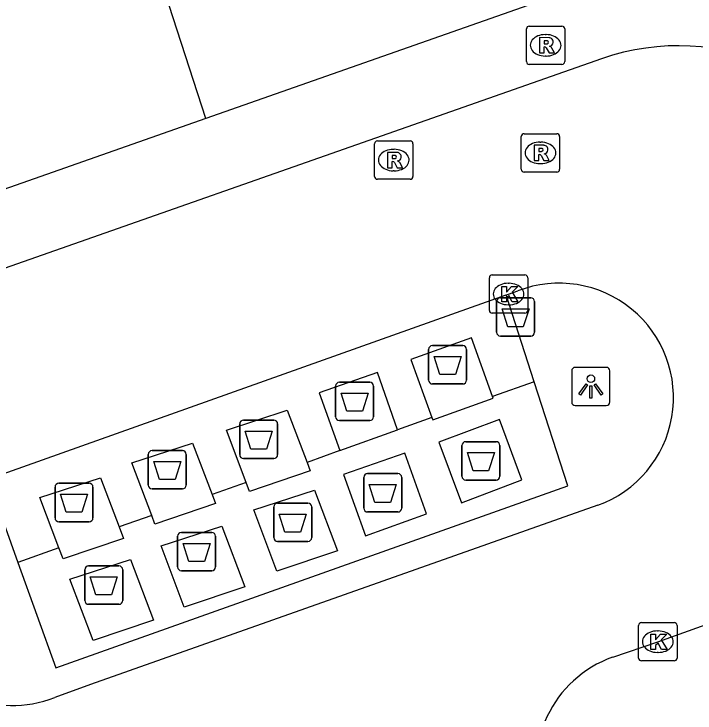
# Model space of a CAD drawing. Extents: x 157692 to 159670, y 381454 to 383289.
# Drawn here: x 159413.96 to 159431.72, y 382882.28 to 382900.5 of the extents above; entities that cross this region are included whole.
import ezdxf

# ---------------------------------------------------------------- set-up
doc = ezdxf.new("R2010")
doc.units = 0
for name, color, linetype in [('IMGEO_Afval_apart_plaats', 7, 'Continuous'), ('IMGEO_Afvalbak', 7, 'Continuous'), ('IMGEO_Kolk', 7, 'Continuous'), ('IMGEO_Lichtpunt', 7, 'Continuous'), ('IMGEO_Pand', 7, 'Continuous'), ('IMGEO_Rijbaan_lokaal_gesloten', 7, 'Continuous'), ('IMGEO_Rioolput', 7, 'Continuous'), ('IMGEO_Voetpad_gesloten', 7, 'Continuous'), ('IMGEO_Voetpad_open', 7, 'Continuous')]:
    doc.layers.add(name, color=color, linetype=linetype)

msp = doc.modelspace()

# ---------------------------------------------------------------- linework, layer by layer
at = {"layer": 'IMGEO_Afval_apart_plaats'}
for p, q in [((159424.874, 382891.853), (159425.664, 382891.853)), ((159425.664, 382891.853), (159424.874, 382891.853)), ((159424.774, 382890.953), (159424.774, 382891.753)), ((159424.774, 382891.753), (159424.774, 382890.953)), ((159425.764, 382891.753), (159425.764, 382890.953)), ((159425.764, 382890.953), (159425.764, 382891.753)), ((159422.449, 382890.898), (159423.239, 382890.898)), ((159423.239, 382890.898), (159422.449, 382890.898)), ((159422.349, 382889.998), (159422.349, 382890.798)), ((159422.349, 382890.798), (159422.349, 382889.998)), ((159423.339, 382890.798), (159423.339, 382889.998)), ((159423.339, 382889.998), (159423.339, 382890.798)), ((159425.664, 382890.853), (159424.874, 382890.853)), ((159424.874, 382890.853), (159425.664, 382890.853)), ((159419.848, 382889.011), (159419.848, 382889.811)), ((159419.848, 382889.811), (159419.848, 382889.011)), ((159419.948, 382889.911), (159420.738, 382889.911)), ((159420.738, 382889.911), (159419.948, 382889.911)), ((159420.838, 382889.811), (159420.838, 382889.011)), ((159420.838, 382889.011), (159420.838, 382889.811)), ((159423.239, 382889.898), (159422.449, 382889.898)), ((159422.449, 382889.898), (159423.239, 382889.898)), ((159425.643, 382888.449), (159425.643, 382889.249)), ((159425.643, 382889.249), (159425.643, 382888.449)), ((159425.743, 382889.349), (159426.533, 382889.349)), ((159426.533, 382889.349), (159425.743, 382889.349)), ((159426.633, 382889.249), (159426.633, 382888.449)), ((159426.633, 382888.449), (159426.633, 382889.249)), ((159417.565, 382889.117), (159418.355, 382889.117)), ((159418.355, 382889.117), (159417.565, 382889.117)), ((159417.465, 382888.217), (159417.465, 382889.017)), ((159417.465, 382889.017), (159417.465, 382888.217)), ((159418.455, 382889.017), (159418.455, 382888.217)), ((159418.455, 382888.217), (159418.455, 382889.017)), ((159420.738, 382888.911), (159419.948, 382888.911)), ((159419.948, 382888.911), (159420.738, 382888.911)), ((159423.183, 382888.517), (159423.973, 382888.517)), ((159423.973, 382888.517), (159423.183, 382888.517)), ((159423.083, 382887.617), (159423.083, 382888.417)), ((159423.083, 382888.417), (159423.083, 382887.617)), ((159424.073, 382888.417), (159424.073, 382887.617)), ((159424.073, 382887.617), (159424.073, 382888.417)), ((159426.533, 382888.349), (159425.743, 382888.349)), ((159425.743, 382888.349), (159426.533, 382888.349)), ((159415.032, 382887.364), (159415.032, 382888.164)), ((159415.032, 382888.164), (159415.032, 382887.364)), ((159415.132, 382888.264), (159415.922, 382888.264)), ((159415.922, 382888.264), (159415.132, 382888.264)), ((159416.022, 382888.164), (159416.022, 382887.364)), ((159416.022, 382887.364), (159416.022, 382888.164)), ((159418.355, 382888.117), (159417.565, 382888.117)), ((159417.565, 382888.117), (159418.355, 382888.117)), ((159420.737, 382886.849), (159420.737, 382887.649)), ((159420.737, 382887.649), (159420.737, 382886.849)), ((159420.837, 382887.749), (159421.627, 382887.749)), ((159421.627, 382887.749), (159420.837, 382887.749)), ((159421.727, 382887.649), (159421.727, 382886.849)), ((159421.727, 382886.849), (159421.727, 382887.649)), ((159423.973, 382887.517), (159423.183, 382887.517)), ((159423.183, 382887.517), (159423.973, 382887.517)), ((159415.922, 382887.264), (159415.132, 382887.264)), ((159415.132, 382887.264), (159415.922, 382887.264)), ((159418.229, 382886.084), (159418.229, 382886.884)), ((159418.229, 382886.884), (159418.229, 382886.084)), ((159418.329, 382886.984), (159419.119, 382886.984)), ((159419.119, 382886.984), (159418.329, 382886.984)), ((159419.219, 382886.884), (159419.219, 382886.084)), ((159419.219, 382886.084), (159419.219, 382886.884)), ((159421.627, 382886.749), (159420.837, 382886.749)), ((159420.837, 382886.749), (159421.627, 382886.749)), ((159415.807, 382885.21), (159415.807, 382886.01)), ((159415.807, 382886.01), (159415.807, 382885.21)), ((159415.907, 382886.11), (159416.697, 382886.11)), ((159416.697, 382886.11), (159415.907, 382886.11)), ((159416.797, 382886.01), (159416.797, 382885.21)), ((159416.797, 382885.21), (159416.797, 382886.01)), ((159419.119, 382885.984), (159418.329, 382885.984)), ((159418.329, 382885.984), (159419.119, 382885.984)), ((159416.697, 382885.11), (159415.907, 382885.11)), ((159415.907, 382885.11), (159416.697, 382885.11))]:
    msp.add_line(p, q, dxfattribs=at)
for points in [[(159424.917, 382891.567), (159425.621, 382891.567), (159425.472, 382891.097), (159425.066, 382891.097), (159424.917, 382891.567)], [(159422.492, 382890.612), (159423.196, 382890.612), (159423.047, 382890.142), (159422.641, 382890.142), (159422.492, 382890.612)], [(159419.991, 382889.625), (159420.695, 382889.625), (159420.546, 382889.155), (159420.14, 382889.155), (159419.991, 382889.625)], [(159425.786, 382889.063), (159426.49, 382889.063), (159426.341, 382888.593), (159425.935, 382888.593), (159425.786, 382889.063)], [(159417.608, 382888.831), (159418.312, 382888.831), (159418.163, 382888.361), (159417.757, 382888.361), (159417.608, 382888.831)], [(159423.226, 382888.231), (159423.93, 382888.231), (159423.781, 382887.761), (159423.375, 382887.761), (159423.226, 382888.231)], [(159415.175, 382887.978), (159415.879, 382887.978), (159415.73, 382887.508), (159415.324, 382887.508), (159415.175, 382887.978)], [(159420.88, 382887.463), (159421.584, 382887.463), (159421.435, 382886.993), (159421.029, 382886.993), (159420.88, 382887.463)], [(159418.372, 382886.698), (159419.076, 382886.698), (159418.927, 382886.228), (159418.521, 382886.228), (159418.372, 382886.698)], [(159415.95, 382885.824), (159416.654, 382885.824), (159416.505, 382885.354), (159416.099, 382885.354), (159415.95, 382885.824)]]:
    msp.add_lwpolyline(points, dxfattribs=at)
for centre, start, end in [((159424.874, 382891.753), 90, 180), ((159424.874, 382891.753), 90, 180), ((159425.664, 382891.753), 0, 90), ((159425.664, 382891.753), 360, 90), ((159422.449, 382890.798), 90, 180), ((159422.449, 382890.798), 90, 180), ((159423.239, 382890.798), 0, 90), ((159423.239, 382890.798), 360, 90), ((159424.874, 382890.953), 180, 270), ((159424.874, 382890.953), 180, 270), ((159425.664, 382890.953), 270, 0), ((159425.664, 382890.953), 270, 0), ((159422.449, 382889.998), 180, 270), ((159422.449, 382889.998), 180, 270), ((159423.239, 382889.998), 270, 0), ((159423.239, 382889.998), 270, 0), ((159419.948, 382889.811), 90, 180), ((159419.948, 382889.811), 90, 180), ((159420.738, 382889.811), 0, 90), ((159420.738, 382889.811), 360, 90), ((159425.743, 382889.249), 90, 180), ((159425.743, 382889.249), 90, 180), ((159426.533, 382889.249), 0, 90), ((159426.533, 382889.249), 360, 90), ((159417.565, 382889.017), 90, 180), ((159417.565, 382889.017), 90, 180), ((159418.355, 382889.017), 0, 90), ((159418.355, 382889.017), 360, 90), ((159419.948, 382889.011), 180, 270), ((159419.948, 382889.011), 180, 270), ((159420.738, 382889.011), 270, 0), ((159420.738, 382889.011), 270, 0), ((159423.183, 382888.417), 90, 180), ((159423.183, 382888.417), 90, 180), ((159423.973, 382888.417), 0, 90), ((159423.973, 382888.417), 360, 90), ((159425.743, 382888.449), 180, 270), ((159425.743, 382888.449), 180, 270), ((159426.533, 382888.449), 270, 0), ((159426.533, 382888.449), 270, 0), ((159415.132, 382888.164), 90, 180), ((159415.132, 382888.164), 90, 180), ((159415.922, 382888.164), 0, 90), ((159415.922, 382888.164), 360, 90), ((159417.565, 382888.217), 180, 270), ((159417.565, 382888.217), 180, 270), ((159418.355, 382888.217), 270, 0), ((159418.355, 382888.217), 270, 0), ((159420.837, 382887.649), 90, 180), ((159420.837, 382887.649), 90, 180), ((159421.627, 382887.649), 0, 90), ((159421.627, 382887.649), 360, 90), ((159423.183, 382887.617), 180, 270), ((159423.183, 382887.617), 180, 270), ((159423.973, 382887.617), 270, 0), ((159423.973, 382887.617), 270, 0), ((159415.132, 382887.364), 180, 270), ((159415.132, 382887.364), 180, 270), ((159415.922, 382887.364), 270, 0), ((159415.922, 382887.364), 270, 0), ((159418.329, 382886.884), 90, 180), ((159418.329, 382886.884), 90, 180), ((159419.119, 382886.884), 0, 90), ((159419.119, 382886.884), 360, 90), ((159420.837, 382886.849), 180, 270), ((159420.837, 382886.849), 180, 270), ((159421.627, 382886.849), 270, 0), ((159421.627, 382886.849), 270, 0), ((159415.907, 382886.01), 90, 180), ((159415.907, 382886.01), 90, 180), ((159416.697, 382886.01), 0, 90), ((159416.697, 382886.01), 360, 90), ((159418.329, 382886.084), 180, 270), ((159418.329, 382886.084), 180, 270), ((159419.119, 382886.084), 270, 0), ((159419.119, 382886.084), 270, 0), ((159415.907, 382885.21), 180, 270), ((159415.907, 382885.21), 180, 270), ((159416.697, 382885.21), 270, 0), ((159416.697, 382885.21), 270, 0)]:
    msp.add_arc(centre, 0.1, start, end, dxfattribs=at)
at = {"layer": 'IMGEO_Afvalbak'}
for p, q in [((159426.647, 382893.101), (159427.437, 382893.101)), ((159427.437, 382893.101), (159426.647, 382893.101)), ((159426.547, 382892.201), (159426.547, 382893.001)), ((159426.547, 382893.001), (159426.547, 382892.201)), ((159427.537, 382893.001), (159427.537, 382892.201)), ((159427.537, 382892.201), (159427.537, 382893.001)), ((159427.437, 382892.101), (159426.647, 382892.101)), ((159426.647, 382892.101), (159427.437, 382892.101))]:
    msp.add_line(p, q, dxfattribs=at)
msp.add_lwpolyline([(159426.69, 382892.815), (159427.394, 382892.815), (159427.245, 382892.345), (159426.839, 382892.345), (159426.69, 382892.815)], dxfattribs=at)
for centre, start, end in [((159426.647, 382893.001), 90, 180), ((159426.647, 382893.001), 90, 180), ((159427.437, 382893.001), 0, 90), ((159427.437, 382893.001), 360, 90), ((159426.647, 382892.201), 180, 270), ((159426.647, 382892.201), 180, 270), ((159427.437, 382892.201), 270, 0), ((159427.437, 382892.201), 270, 0)]:
    msp.add_arc(centre, 0.1, start, end, dxfattribs=at)
at = {"layer": 'IMGEO_Kolk'}
for p, q in [((159426.36, 382892.772), (159426.36, 382893.624)), ((159426.435, 382893.698), (159427.287, 382893.698)), ((159427.361, 382893.624), (159427.361, 382892.772)), ((159426.848, 382893.478), (159426.873, 382893.478)), ((159426.871, 382892.918), (159426.846, 382892.918)), ((159427.287, 382892.698), (159426.435, 382892.698)), ((159430.252, 382883.71), (159430.252, 382884.562)), ((159430.327, 382884.636), (159431.179, 382884.636)), ((159431.253, 382884.562), (159431.253, 382883.71)), ((159430.74, 382884.416), (159430.765, 382884.416)), ((159430.763, 382883.856), (159430.738, 382883.856)), ((159431.179, 382883.636), (159430.327, 382883.636))]:
    msp.add_line(p, q, dxfattribs=at)
for points in [[(159426.36, 382892.772), (159426.36, 382893.624)], [(159426.435, 382893.698), (159427.287, 382893.698)], [(159427.361, 382893.624), (159427.361, 382892.772)], [(159426.681, 382893.398), (159426.804, 382893.398), (159426.804, 382893.247), (159426.934, 382893.398), (159427.098, 382893.398), (159426.952, 382893.247), (159427.105, 382892.998), (159426.953, 382892.998), (159426.868, 382893.162), (159426.804, 382893.095), (159426.804, 382892.998), (159426.681, 382892.998), (159426.681, 382893.398)], [(159427.287, 382892.698), (159426.435, 382892.698)], [(159430.252, 382883.71), (159430.252, 382884.562)], [(159430.327, 382884.636), (159431.179, 382884.636)], [(159431.253, 382884.562), (159431.253, 382883.71)], [(159430.573, 382884.336), (159430.696, 382884.336), (159430.696, 382884.185), (159430.826, 382884.336), (159430.99, 382884.336), (159430.844, 382884.185), (159430.997, 382883.936), (159430.845, 382883.936), (159430.76, 382884.1), (159430.696, 382884.033), (159430.696, 382883.936), (159430.573, 382883.936), (159430.573, 382884.336)], [(159431.179, 382883.636), (159430.327, 382883.636)]]:
    msp.add_lwpolyline(points, dxfattribs=at)
for centre, start, end in [((159426.437, 382893.622), 91.552, 178.448), ((159426.437, 382893.622), 91.552, 178.448), ((159427.285, 382893.622), 1.552, 88.448), ((159427.285, 382893.622), 1.552, 88.448), ((159426.437, 382892.774), 181.552, 268.448), ((159426.437, 382892.774), 181.552, 268.448), ((159427.285, 382892.774), 271.552, 358.448), ((159427.285, 382892.774), 271.552, 358.448), ((159430.329, 382884.56), 91.552, 178.448), ((159430.329, 382884.56), 91.552, 178.448), ((159431.177, 382884.56), 1.552, 88.448), ((159431.177, 382884.56), 1.552, 88.448), ((159430.329, 382883.712), 181.552, 268.448), ((159430.329, 382883.712), 181.552, 268.448), ((159431.177, 382883.712), 271.552, 358.448), ((159431.177, 382883.712), 271.552, 358.448)]:
    msp.add_arc(centre, 0.0765, start, end, dxfattribs=at)
for centre, major_axis, ratio, start_param, end_param in [((159426.847, 382893.198), (-0.387, 0.002), 0.722429, 4.712389, 7.853982), ((159426.872, 382893.198), (-0.39, 0.002), 0.717154, 1.570796, 4.712389), ((159430.739, 382884.136), (-0.387, 0.002), 0.722429, 4.712389, 7.853982), ((159430.764, 382884.136), (-0.39, 0.002), 0.717154, 1.570796, 4.712389)]:
    msp.add_ellipse(centre, major_axis=major_axis, ratio=ratio, start_param=start_param, end_param=end_param, dxfattribs=at)
at = {"layer": 'IMGEO_Lichtpunt'}
for p, q in [((159429.409, 382891.287), (159428.601, 382891.287)), ((159429.409, 382891.287), (159428.601, 382891.287)), ((159428.507, 382891.192), (159428.507, 382890.385)), ((159428.507, 382891.192), (159428.507, 382890.385)), ((159429.503, 382890.385), (159429.503, 382891.192)), ((159429.503, 382890.385), (159429.503, 382891.192)), ((159428.601, 382890.291), (159429.409, 382890.291)), ((159428.601, 382890.291), (159429.409, 382890.291))]:
    msp.add_line(p, q, dxfattribs=at)
for points in [[(159428.881, 382890.856), (159428.92, 382890.828), (159428.732, 382890.566), (159428.694, 382890.593), (159428.881, 382890.856)], [(159428.983, 382890.808), (159429.03, 382890.808), (159429.03, 382890.486), (159428.983, 382890.486), (159428.983, 382890.808)], [(159429.093, 382890.828), (159429.131, 382890.855), (159429.318, 382890.593), (159429.279, 382890.565), (159429.093, 382890.828)]]:
    msp.add_lwpolyline(points, dxfattribs=at)
msp.add_circle((159429.006, 382890.99), 0.0994, dxfattribs=at)
for centre, start, end in [((159428.601, 382891.192), 90, 180), ((159428.601, 382891.192), 90, 180), ((159429.409, 382891.192), 0, 90), ((159429.409, 382891.192), 0, 90), ((159428.601, 382890.385), 180, 270), ((159428.601, 382890.385), 180, 270), ((159429.409, 382890.385), 270, 0), ((159429.409, 382890.385), 270, 360)]:
    msp.add_arc(centre, 0.0946, start, end, dxfattribs=at)
at = {"layer": 'IMGEO_Pand'}
for points in [[(159418.965, 382897.772), (159405.766, 382938.406)], [(159497.261, 382889.83), (159489.576, 382887.117), (159492.341, 382879.295), (159453.828, 382865.742), (159453.309, 382865.559), (159452.738, 382867.176), (159446.658, 382884.298), (159439.406, 382904.95), (159418.965, 382897.772)], [(159418.965, 382897.772), (159407.279, 382893.668)]]:
    msp.add_lwpolyline(points, dxfattribs=at)
at = {"layer": 'IMGEO_Rijbaan_lokaal_gesloten'}
for points in [[(159429.283, 382899.33), (159409.119, 382892.252)], [(159426.794, 382893.174), (159426.861, 382893.198), (159427.105, 382893.28)], [(159413.278, 382888.375), (159426.794, 382893.174)], [(159429.187, 382887.694), (159415.954, 382883.016), (159415.026, 382882.681)], [(159429.575, 382883.733), (159430.753, 382884.136), (159433.583, 382885.149)]]:
    msp.add_lwpolyline(points, dxfattribs=at)
for centre, radius, start, end in [((159431.287, 382893.574), 6.095, 22.1982, 109.1987), ((159428.18, 382890.5), 2.981, 289.7393, 111.1433), ((159413.926, 382885.452), 2.981, 112.7287, 291.6593), ((159430.586, 382880.895), 3.012, 109.6185, 199.3968)]:
    msp.add_arc(centre, radius, start, end, dxfattribs=at)
at = {"layer": 'IMGEO_Rioolput'}
for p, q in [((159427.401, 382900.181), (159428.253, 382900.181)), ((159427.326, 382899.255), (159427.326, 382900.107)), ((159428.327, 382900.107), (159428.327, 382899.255)), ((159427.814, 382899.961), (159427.839, 382899.961)), ((159427.837, 382899.401), (159427.812, 382899.401)), ((159428.253, 382899.181), (159427.401, 382899.181)), ((159427.191, 382896.45), (159427.191, 382897.302)), ((159427.266, 382897.376), (159428.118, 382897.376)), ((159428.192, 382897.302), (159428.192, 382896.45)), ((159423.365, 382896.264), (159423.365, 382897.116)), ((159423.44, 382897.19), (159424.292, 382897.19)), ((159424.366, 382897.116), (159424.366, 382896.264)), ((159427.679, 382897.156), (159427.704, 382897.156)), ((159423.853, 382896.97), (159423.878, 382896.97)), ((159427.702, 382896.596), (159427.677, 382896.596)), ((159423.876, 382896.41), (159423.851, 382896.41)), ((159428.118, 382896.376), (159427.266, 382896.376)), ((159424.292, 382896.19), (159423.44, 382896.19))]:
    msp.add_line(p, q, dxfattribs=at)
for points in [[(159427.401, 382900.181), (159428.253, 382900.181)], [(159427.326, 382899.255), (159427.326, 382900.107)], [(159428.327, 382900.107), (159428.327, 382899.255)], [(159427.915, 382899.879), (159427.663, 382899.881), (159427.663, 382899.481)], [(159427.841, 382899.8), (159427.787, 382899.8), (159427.787, 382899.719)], [(159427.663, 382899.481), (159427.787, 382899.481), (159427.787, 382899.643), (159427.798, 382899.643)], [(159427.787, 382899.719), (159427.839, 382899.719)], [(159427.845, 382899.614), (159427.916, 382899.481), (159428.056, 382899.481), (159427.991, 382899.607)], [(159428.253, 382899.181), (159427.401, 382899.181)], [(159427.191, 382896.45), (159427.191, 382897.302)], [(159427.266, 382897.376), (159428.118, 382897.376)], [(159428.192, 382897.302), (159428.192, 382896.45)], [(159423.365, 382896.264), (159423.365, 382897.116)], [(159423.44, 382897.19), (159424.292, 382897.19)], [(159424.366, 382897.116), (159424.366, 382896.264)], [(159427.78, 382897.074), (159427.528, 382897.076), (159427.528, 382896.676)], [(159423.954, 382896.888), (159423.702, 382896.89), (159423.702, 382896.49)], [(159427.706, 382896.995), (159427.652, 382896.995), (159427.652, 382896.914)], [(159427.652, 382896.914), (159427.704, 382896.914)], [(159423.88, 382896.809), (159423.826, 382896.809), (159423.826, 382896.728)], [(159423.826, 382896.728), (159423.878, 382896.728)], [(159427.528, 382896.676), (159427.652, 382896.676), (159427.652, 382896.838), (159427.663, 382896.838)], [(159427.71, 382896.809), (159427.781, 382896.676), (159427.921, 382896.676), (159427.856, 382896.802)], [(159423.702, 382896.49), (159423.826, 382896.49), (159423.826, 382896.652), (159423.837, 382896.652)], [(159423.884, 382896.623), (159423.955, 382896.49), (159424.095, 382896.49), (159424.03, 382896.616)], [(159428.118, 382896.376), (159427.266, 382896.376)], [(159424.292, 382896.19), (159423.44, 382896.19)]]:
    msp.add_lwpolyline(points, dxfattribs=at)
for centre, radius, start, end in [((159427.403, 382900.105), 0.0765, 91.552, 178.448), ((159427.403, 382900.105), 0.0765, 91.552, 178.448), ((159428.251, 382900.105), 0.0765, 1.552, 88.448), ((159428.251, 382900.105), 0.0765, 1.552, 88.448), ((159427.847, 382899.704), 0.0964, 77.0061, 93.1865), ((159427.914, 382899.769), 0.109, 350.3612, 89.416), ((159427.797, 382899.59), 0.0533, 26.0293, 88.6989), ((159427.823, 382899.908), 0.19, 274.7715, 282.9687), ((159427.861, 382899.761), 0.0378, 276.6634, 79.6772), ((159427.912, 382899.769), 0.112, 277.5842, 350.9817), ((159427.896, 382899.554), 0.108, 29.5134, 73.7905), ((159427.403, 382899.257), 0.0765, 181.552, 268.448), ((159427.403, 382899.257), 0.0765, 181.552, 268.448), ((159428.251, 382899.257), 0.0765, 271.552, 358.448), ((159428.251, 382899.257), 0.0765, 271.552, 358.448), ((159427.268, 382897.3), 0.0765, 91.552, 178.448), ((159427.268, 382897.3), 0.0765, 91.552, 178.448), ((159428.116, 382897.3), 0.0765, 1.552, 88.448), ((159428.116, 382897.3), 0.0765, 1.552, 88.448), ((159423.442, 382897.114), 0.0765, 91.552, 178.448), ((159423.442, 382897.114), 0.0765, 91.552, 178.448), ((159424.29, 382897.114), 0.0765, 1.552, 88.448), ((159424.29, 382897.114), 0.0765, 1.552, 88.448), ((159427.779, 382896.964), 0.109, 350.3612, 89.416), ((159423.953, 382896.778), 0.109, 350.3612, 89.416), ((159427.688, 382897.103), 0.19, 274.7715, 282.9687), ((159427.712, 382896.899), 0.0964, 77.0061, 93.1865), ((159427.726, 382896.956), 0.0378, 276.6634, 79.6772), ((159427.777, 382896.964), 0.112, 277.5842, 350.9817), ((159423.862, 382896.917), 0.19, 274.7715, 282.9687), ((159423.886, 382896.713), 0.0964, 77.0061, 93.1865), ((159423.9, 382896.77), 0.0378, 276.6634, 79.6772), ((159423.951, 382896.778), 0.112, 277.5842, 350.9817), ((159427.662, 382896.785), 0.0533, 26.0293, 88.6989), ((159427.761, 382896.749), 0.108, 29.5134, 73.7905), ((159423.836, 382896.599), 0.0533, 26.0293, 88.6989), ((159423.935, 382896.563), 0.108, 29.5134, 73.7905), ((159427.268, 382896.452), 0.0765, 181.552, 268.448), ((159427.268, 382896.452), 0.0765, 181.552, 268.448), ((159428.116, 382896.452), 0.0765, 271.552, 358.448), ((159428.116, 382896.452), 0.0765, 271.552, 358.448), ((159423.442, 382896.266), 0.0765, 181.552, 268.448), ((159423.442, 382896.266), 0.0765, 181.552, 268.448), ((159424.29, 382896.266), 0.0765, 271.552, 358.448), ((159424.29, 382896.266), 0.0765, 271.552, 358.448)]:
    msp.add_arc(centre, radius, start, end, dxfattribs=at)
for centre, major_axis, ratio, start_param, end_param in [((159427.813, 382899.681), (-0.387, 0.002), 0.722429, 4.712389, 7.853982), ((159427.838, 382899.681), (-0.39, 0.002), 0.717154, 1.570796, 4.712389), ((159427.678, 382896.876), (-0.387, 0.002), 0.722429, 4.712389, 7.853982), ((159427.703, 382896.876), (-0.39, 0.002), 0.717154, 1.570796, 4.712389), ((159423.852, 382896.69), (-0.387, 0.002), 0.722429, 4.712389, 7.853982), ((159423.877, 382896.69), (-0.39, 0.002), 0.717154, 1.570796, 4.712389)]:
    msp.add_ellipse(centre, major_axis=major_axis, ratio=ratio, start_param=start_param, end_param=end_param, dxfattribs=at)
at = {"layer": 'IMGEO_Voetpad_gesloten'}
for points in [[(159427.527, 382890.907), (159426.794, 382893.174)], [(159426.445, 382890.529), (159425.896, 382892.054), (159424.312, 382891.495), (159424.863, 382889.977)], [(159423.96, 382889.659), (159423.443, 382891.149), (159421.922, 382890.625), (159422.458, 382889.116)], [(159427.527, 382890.907), (159426.445, 382890.529)], [(159424.863, 382889.977), (159424.884, 382889.919), (159426.461, 382890.484), (159426.445, 382890.529)], [(159420.02, 382888.285), (159419.504, 382889.652), (159421.085, 382890.167), (159421.605, 382888.807)], [(159424.863, 382889.977), (159423.96, 382889.659)], [(159425.039, 382889.337), (159425.633, 382887.757), (159427.205, 382888.355), (159426.621, 382889.924), (159425.039, 382889.337)], [(159422.458, 382889.116), (159423.96, 382889.659)], [(159417.555, 382887.424), (159417.036, 382888.799), (159418.616, 382889.314), (159419.128, 382887.974)], [(159422.458, 382889.116), (159421.605, 382888.807)], [(159422.555, 382888.49), (159423.129, 382886.894), (159424.723, 382887.465), (159424.158, 382889.05), (159422.555, 382888.49)], [(159421.605, 382888.807), (159421.689, 382888.586), (159420.108, 382888.053), (159420.02, 382888.285)], [(159413.278, 382888.375), (159414.062, 382886.204)], [(159415.135, 382886.579), (159414.638, 382887.893), (159416.218, 382888.409), (159416.707, 382887.128)], [(159420.02, 382888.285), (159419.128, 382887.974)], [(159419.128, 382887.974), (159419.22, 382887.734), (159417.639, 382887.201), (159417.555, 382887.424)], [(159420.215, 382887.574), (159421.796, 382888.089), (159422.4, 382886.508), (159420.819, 382885.975), (159420.215, 382887.574)], [(159417.555, 382887.424), (159416.707, 382887.128)], [(159416.707, 382887.128), (159416.822, 382886.828), (159415.242, 382886.295), (159415.135, 382886.579)], [(159417.799, 382886.632), (159419.38, 382887.147), (159419.984, 382885.567), (159418.403, 382885.034), (159417.799, 382886.632)], [(159415.135, 382886.579), (159414.062, 382886.204)], [(159417.604, 382884.696), (159416.023, 382884.163), (159415.419, 382885.762), (159417, 382886.277), (159417.604, 382884.696)]]:
    msp.add_lwpolyline(points, dxfattribs=at)
at = {"layer": 'IMGEO_Voetpad_open'}
msp.add_lwpolyline([(159414.062, 382886.204), (159415.054, 382883.457), (159428.404, 382888.196), (159427.527, 382890.907)], dxfattribs=at)

doc.saveas('drawing.dxf')
